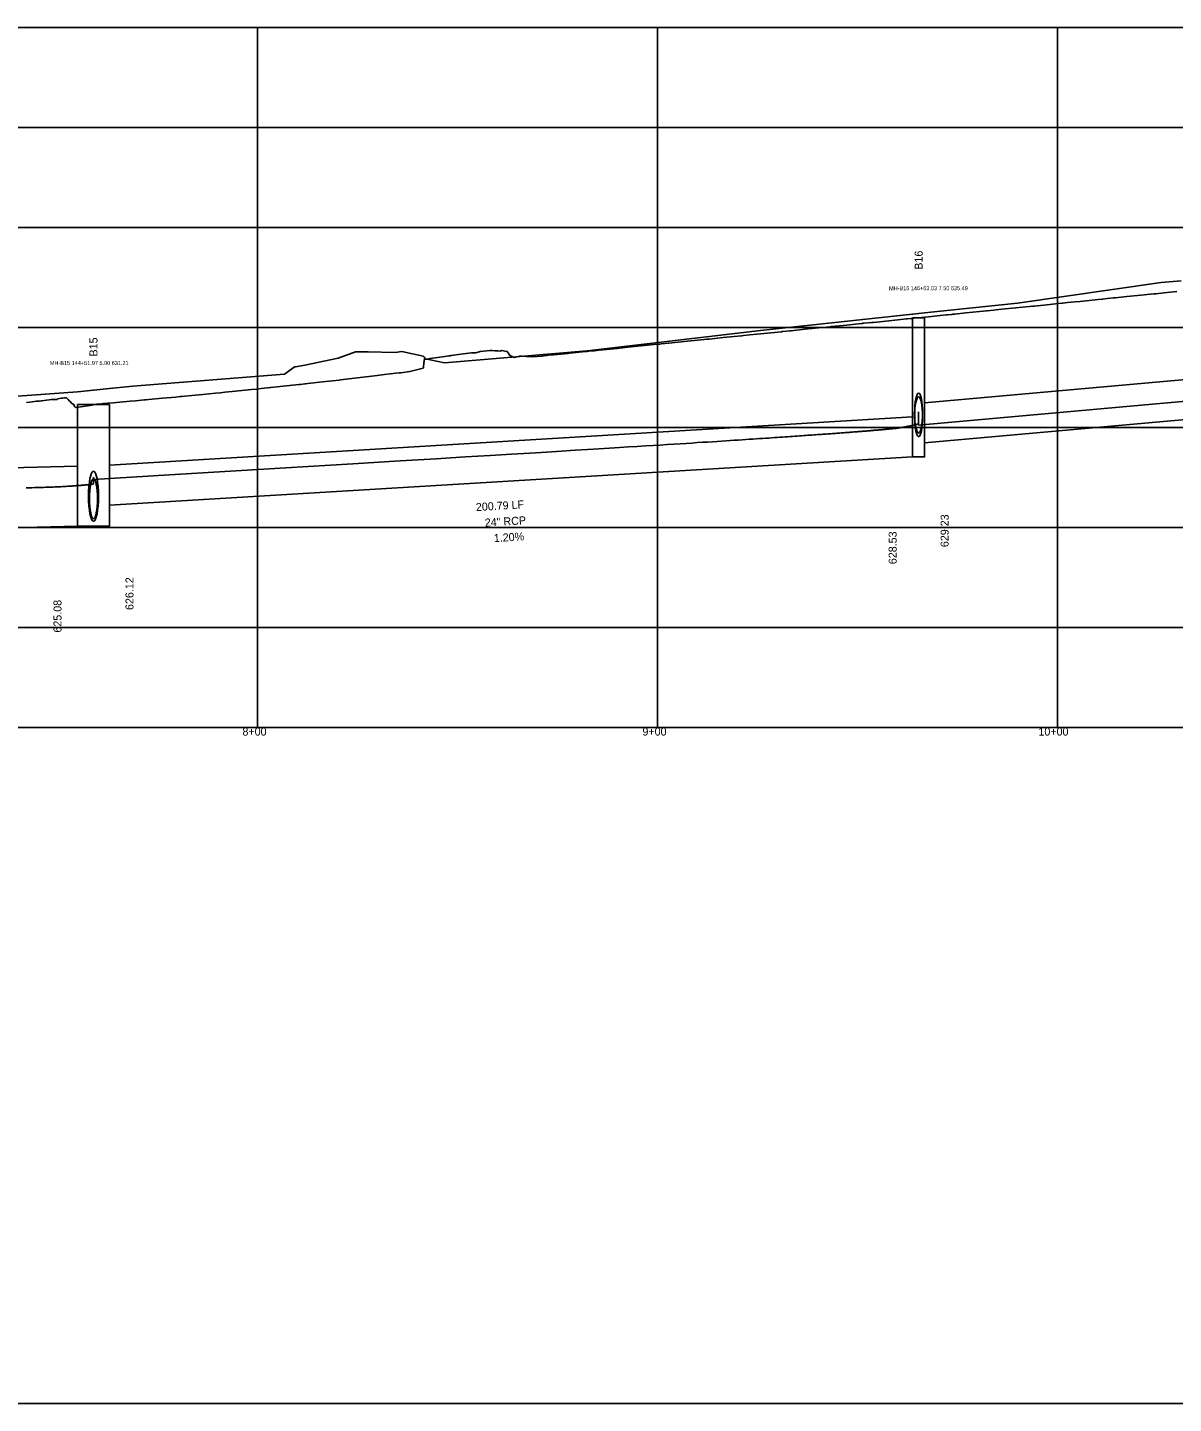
# Model space of a CAD drawing. Extents: x 2253035 to 2279930, y 13774972 to 13793443.
# Drawn here: x 2260703.9 to 2260990.4, y 13791972.5 to 13792316.4 of the extents above; entities that cross this region are included whole.
import ezdxf

# ---------------------------------------------------------------- set-up
doc = ezdxf.new("R2010")
doc.units = 0
for name, color, linetype in [('Default', 7, 'Continuous'), ('E_Utility_ATT_HH', 7, 'Continuous'), ('E_Utility_ATT_PR_PVC', 7, 'Continuous'), ('E_Utility_Telephone_Telephone Pedestal_TPED_Description', 7, 'Continuous'), ('E_Utillity_Water_Water Line_12in', 7, 'Continuous'), ('E_Utillity_Water_Water Line_1in', 7, 'Continuous'), ('E_Utillity_Water_Water Line_4in', 7, 'Continuous'), ('E_Utillity_Water_Water Line_8in', 7, 'Continuous')]:
    doc.layers.add(name, color=color, linetype=linetype)

msp = doc.modelspace()

# ---------------------------------------------------------------- linework, layer by layer
at = {"layer": 'Default'}
for p, q in [((2260761.48, 13792141.44), (2260761.48, 13792316.44)), ((2260861.48, 13792141.44), (2260861.48, 13792316.44)), ((2260961.48, 13792141.44), (2260961.48, 13792316.44)), ((2259961.48, 13792291.44), (2261350.66, 13792291.44)), ((2259961.48, 13792266.44), (2261350.66, 13792266.44)), ((2259961.48, 13792241.44), (2261350.66, 13792241.44)), ((2259961.48, 13792216.44), (2261350.66, 13792216.44)), ((2259961.48, 13792191.44), (2261350.66, 13792191.44)), ((2259961.48, 13792166.44), (2261350.66, 13792166.44)), ((2258357.4, 13791972.48), (2265626.63, 13791972.48))]:
    msp.add_line(p, q, dxfattribs=at)
msp.add_lwpolyline([(2259961.48, 13792141.44), (2259961.48, 13792316.44), (2261350.66, 13792316.44), (2261350.66, 13792141.44)], close=True, dxfattribs=at)
at = {"layer": 'E_Utility_ATT_PR_PVC'}
for p, q in [((2260926.73, 13792220.35), (2260926.73, 13792217.03)), ((2260720.44, 13792204.02), (2260720.44, 13792203.48))]:
    msp.add_line(p, q, dxfattribs=at)
for points in [[(2260926.73, 13792217.03), (2261054.83, 13792228.56)], [(2260720.44, 13792203.48), (2260739.42, 13792204.62), (2260768.52, 13792206.37), (2260785.31, 13792207.38), (2260797.09, 13792208.1), (2260806.14, 13792208.64), (2260813.47, 13792209.09), (2260819.63, 13792209.46), (2260824.94, 13792209.79), (2260829.59, 13792210.07), (2260833.73, 13792210.32), (2260837.46, 13792210.55), (2260840.84, 13792210.76), (2260843.94, 13792210.95), (2260846.8, 13792211.13), (2260849.44, 13792211.29), (2260851.91, 13792211.44), (2260854.21, 13792211.59), (2260856.37, 13792211.72), (2260858.41, 13792211.85), (2260860.33, 13792211.97), (2260862.15, 13792212.08), (2260863.88, 13792212.19), (2260865.53, 13792212.3), (2260867.09, 13792212.4), (2260868.59, 13792212.49), (2260870.02, 13792212.58), (2260871.39, 13792212.67), (2260872.71, 13792212.75), (2260873.97, 13792212.83), (2260875.19, 13792212.91), (2260876.36, 13792212.99), (2260877.48, 13792213.06), (2260878.57, 13792213.13), (2260879.62, 13792213.2), (2260880.64, 13792213.26), (2260881.62, 13792213.33), (2260882.57, 13792213.39), (2260883.5, 13792213.45), (2260884.39, 13792213.51), (2260885.26, 13792213.57), (2260886.1, 13792213.62), (2260886.92, 13792213.68), (2260887.71, 13792213.73), (2260888.49, 13792213.78), (2260889.24, 13792213.83), (2260889.97, 13792213.88), (2260890.68, 13792213.93), (2260891.38, 13792213.97), (2260892.05, 13792214.02), (2260892.71, 13792214.06), (2260893.36, 13792214.11), (2260893.99, 13792214.15), (2260894.6, 13792214.19), (2260895.2, 13792214.23), (2260895.78, 13792214.27), (2260896.36, 13792214.31), (2260896.92, 13792214.35), (2260897.46, 13792214.39), (2260898, 13792214.43), (2260898.52, 13792214.46), (2260899.03, 13792214.5), (2260899.53, 13792214.53), (2260900.02, 13792214.57), (2260900.5, 13792214.6), (2260900.97, 13792214.63), (2260901.43, 13792214.67), (2260901.89, 13792214.7), (2260902.33, 13792214.73), (2260902.76, 13792214.76), (2260903.19, 13792214.79), (2260903.6, 13792214.82), (2260904.01, 13792214.85), (2260904.41, 13792214.88), (2260904.81, 13792214.91), (2260905.19, 13792214.94), (2260905.57, 13792214.96), (2260905.95, 13792214.99), (2260906.31, 13792215.02), (2260906.67, 13792215.05), (2260907.02, 13792215.07), (2260907.37, 13792215.1), (2260907.71, 13792215.12), (2260908.04, 13792215.15), (2260908.37, 13792215.17), (2260908.69, 13792215.2), (2260909.01, 13792215.22), (2260909.32, 13792215.24), (2260909.63, 13792215.27), (2260909.93, 13792215.29), (2260910.22, 13792215.31), (2260910.51, 13792215.34), (2260910.8, 13792215.36), (2260911.08, 13792215.38), (2260911.36, 13792215.4), (2260911.63, 13792215.42), (2260911.9, 13792215.44), (2260912.16, 13792215.46), (2260912.42, 13792215.49), (2260912.67, 13792215.51), (2260912.92, 13792215.53), (2260913.17, 13792215.55), (2260913.41, 13792215.56), (2260913.65, 13792215.58), (2260913.88, 13792215.6), (2260914.11, 13792215.62), (2260914.34, 13792215.64), (2260914.57, 13792215.66), (2260914.79, 13792215.68), (2260915, 13792215.7), (2260915.22, 13792215.71), (2260915.43, 13792215.73), (2260915.63, 13792215.75), (2260915.84, 13792215.77), (2260916.04, 13792215.78), (2260916.23, 13792215.8), (2260916.43, 13792215.82), (2260916.62, 13792215.83), (2260916.81, 13792215.85), (2260916.99, 13792215.86), (2260917.18, 13792215.88), (2260917.36, 13792215.9), (2260917.53, 13792215.91), (2260917.71, 13792215.93), (2260917.88, 13792215.94), (2260918.05, 13792215.96), (2260918.22, 13792215.97), (2260918.38, 13792215.99), (2260918.54, 13792216), (2260918.7, 13792216.02), (2260918.86, 13792216.03), (2260919.01, 13792216.05), (2260919.16, 13792216.06), (2260919.31, 13792216.07), (2260919.46, 13792216.09), (2260919.61, 13792216.1), (2260919.75, 13792216.12), (2260919.89, 13792216.13), (2260920.03, 13792216.14), (2260920.16, 13792216.16), (2260920.3, 13792216.17), (2260920.43, 13792216.18), (2260920.56, 13792216.19), (2260920.69, 13792216.21), (2260920.82, 13792216.22), (2260920.94, 13792216.23), (2260921.06, 13792216.24), (2260921.18, 13792216.26), (2260921.3, 13792216.27), (2260921.42, 13792216.29), (2260921.54, 13792216.31), (2260921.65, 13792216.33), (2260921.76, 13792216.35), (2260921.87, 13792216.37), (2260921.98, 13792216.38), (2260922.08, 13792216.4), (2260922.19, 13792216.42), (2260922.29, 13792216.44), (2260922.39, 13792216.45), (2260922.49, 13792216.47), (2260922.59, 13792216.49), (2260922.69, 13792216.5), (2260922.78, 13792216.52), (2260922.88, 13792216.54), (2260922.97, 13792216.55), (2260923.06, 13792216.57), (2260923.15, 13792216.58), (2260923.24, 13792216.6), (2260923.32, 13792216.62), (2260923.41, 13792216.63), (2260923.49, 13792216.65), (2260923.57, 13792216.66), (2260923.65, 13792216.68), (2260923.73, 13792216.69), (2260923.81, 13792216.7), (2260923.89, 13792216.72), (2260923.96, 13792216.73), (2260924.04, 13792216.75), (2260924.11, 13792216.76), (2260924.18, 13792216.77), (2260924.25, 13792216.79), (2260924.32, 13792216.8), (2260924.39, 13792216.81), (2260924.46, 13792216.83), (2260924.52, 13792216.84), (2260924.58, 13792216.85), (2260924.65, 13792216.86), (2260924.71, 13792216.88), (2260924.77, 13792216.89), (2260924.83, 13792216.9), (2260924.89, 13792216.91), (2260924.95, 13792216.93), (2260925, 13792216.94), (2260925.06, 13792216.95), (2260925.11, 13792216.96), (2260925.16, 13792216.97), (2260925.22, 13792216.98), (2260925.27, 13792216.99), (2260925.32, 13792217), (2260925.37, 13792217.02), (2260925.41, 13792217.03), (2260925.46, 13792217.04), (2260925.51, 13792217.05), (2260925.55, 13792217.06), (2260925.59, 13792217.07), (2260925.64, 13792217.08), (2260925.68, 13792217.09), (2260925.72, 13792217.1), (2260925.76, 13792217.11), (2260925.8, 13792217.12), (2260925.84, 13792217.13), (2260925.87, 13792217.14), (2260925.91, 13792217.15), (2260925.95, 13792217.15), (2260925.98, 13792217.16), (2260926.01, 13792217.17), (2260926.05, 13792217.18), (2260926.08, 13792217.19), (2260926.11, 13792217.2), (2260926.14, 13792217.21), (2260926.17, 13792217.22), (2260926.2, 13792217.23), (2260926.23, 13792217.23), (2260926.25, 13792217.24), (2260926.28, 13792217.25), (2260926.3, 13792217.26), (2260926.33, 13792217.27), (2260926.35, 13792217.27), (2260926.37, 13792217.28), (2260926.4, 13792217.29), (2260926.42, 13792217.3), (2260926.44, 13792217.3), (2260926.46, 13792217.31), (2260926.48, 13792217.32), (2260926.5, 13792217.33), (2260926.51, 13792217.33), (2260926.53, 13792217.34), (2260926.55, 13792217.35), (2260926.56, 13792217.35), (2260926.58, 13792217.36), (2260926.59, 13792217.37), (2260926.6, 13792217.37), (2260926.62, 13792217.38), (2260926.63, 13792217.39), (2260926.64, 13792217.39), (2260926.65, 13792217.4), (2260926.66, 13792217.41), (2260926.67, 13792217.41), (2260926.68, 13792217.42), (2260926.68, 13792217.42), (2260926.69, 13792217.43), (2260926.7, 13792217.44), (2260926.7, 13792217.44), (2260926.71, 13792217.45), (2260926.71, 13792217.45), (2260926.72, 13792217.46), (2260926.72, 13792217.46), (2260926.72, 13792217.47), (2260926.73, 13792217.47), (2260926.73, 13792217.48), (2260926.73, 13792217.48), (2260926.73, 13792217.49), (2260926.73, 13792220.35)], [(2260703.62, 13792201.36), (2260704.34, 13792201.38), (2260705.02, 13792201.4), (2260705.67, 13792201.42), (2260706.29, 13792201.44), (2260706.88, 13792201.46), (2260707.44, 13792201.48), (2260707.98, 13792201.5), (2260708.5, 13792201.52), (2260709, 13792201.53), (2260709.47, 13792201.55), (2260709.93, 13792201.57), (2260710.37, 13792201.58), (2260710.79, 13792201.6), (2260711.19, 13792201.61), (2260711.58, 13792201.63), (2260711.96, 13792201.64), (2260712.31, 13792201.66), (2260712.66, 13792201.68), (2260712.99, 13792201.7), (2260713.31, 13792201.72), (2260713.62, 13792201.74), (2260713.92, 13792201.76), (2260714.21, 13792201.78), (2260714.48, 13792201.8), (2260714.75, 13792201.82), (2260715.01, 13792201.83), (2260715.25, 13792201.85), (2260715.49, 13792201.87), (2260715.72, 13792201.88), (2260715.94, 13792201.9), (2260716.16, 13792201.92), (2260716.36, 13792201.93), (2260716.56, 13792201.95), (2260716.75, 13792201.96), (2260716.93, 13792201.98), (2260717.11, 13792201.99), (2260717.28, 13792202), (2260717.45, 13792202.02), (2260717.61, 13792202.03), (2260717.76, 13792202.04), (2260717.9, 13792202.05), (2260718.05, 13792202.07), (2260718.18, 13792202.08), (2260718.31, 13792202.09), (2260718.44, 13792202.1), (2260718.56, 13792202.11), (2260718.67, 13792202.12), (2260718.78, 13792202.13), (2260718.89, 13792202.14), (2260718.99, 13792202.15), (2260719.09, 13792202.16), (2260719.18, 13792202.17), (2260719.27, 13792202.18), (2260719.36, 13792202.19), (2260719.44, 13792202.2), (2260719.52, 13792202.21), (2260719.59, 13792202.22), (2260719.66, 13792202.23), (2260719.73, 13792202.23), (2260719.79, 13792202.24), (2260719.85, 13792202.25), (2260719.9, 13792202.26), (2260719.96, 13792202.27), (2260720.01, 13792202.27), (2260720.05, 13792202.28), (2260720.1, 13792202.29), (2260720.14, 13792202.3), (2260720.18, 13792202.3), (2260720.21, 13792202.31), (2260720.24, 13792202.32), (2260720.27, 13792202.32), (2260720.3, 13792202.33), (2260720.33, 13792202.33), (2260720.35, 13792202.34), (2260720.37, 13792202.35), (2260720.38, 13792202.35), (2260720.4, 13792202.36), (2260720.41, 13792202.36), (2260720.42, 13792202.37), (2260720.43, 13792202.38), (2260720.43, 13792202.38), (2260720.44, 13792202.39), (2260720.44, 13792202.39), (2260720.44, 13792204.02)]]:
    msp.add_lwpolyline(points, dxfattribs=at)
at = {"layer": 'E_Utillity_Water_Water Line_12in'}
for points in [[(2260925.23, 13792243.9), (2260928.23, 13792243.9), (2260928.23, 13792209.09), (2260925.23, 13792209.09)], [(2260716.44, 13792222.18), (2260724.44, 13792222.18), (2260724.44, 13792191.82), (2260716.44, 13792191.82)]]:
    msp.add_lwpolyline(points, close=True, dxfattribs=at)
at = {"layer": 'E_Utillity_Water_Water Line_1in'}
msp.add_lwpolyline([(2260686.48, 13792223.21), (2260716.44, 13792225.36), (2260716.44, 13792225.36), (2260720.44, 13792225.79), (2260720.44, 13792225.79), (2260724.44, 13792226.21), (2260724.44, 13792226.21), (2260730.29, 13792226.79), (2260768.19, 13792229.81), (2260770.57, 13792231.57), (2260770.63, 13792231.62), (2260770.91, 13792231.63), (2260773.29, 13792232.05), (2260781.61, 13792233.83), (2260785.98, 13792235.39), (2260789.11, 13792235.4), (2260795.89, 13792235.24), (2260797.51, 13792235.46), (2260802.9, 13792234.3), (2260803.1, 13792234.04), (2260803.11, 13792234.04), (2260803.35, 13792233.63), (2260803.36, 13792233.64), (2260803.44, 13792233.62), (2260808.16, 13792232.63), (2260843.83, 13792235.63), (2260887.18, 13792240.71), (2260925.23, 13792244.75), (2260925.23, 13792244.75), (2260926.73, 13792244.92), (2260926.73, 13792244.92), (2260928.23, 13792245.09), (2260928.23, 13792245.09), (2260951.44, 13792247.5), (2260987.35, 13792252.7), (2260992.38, 13792253.09)], dxfattribs=at)
at = {"layer": 'E_Utillity_Water_Water Line_4in'}
for p, q in [((2260928.23, 13792222.61), (2261254.16, 13792251.94)), ((2260928.23, 13792212.61), (2261254.16, 13792241.94)), ((2260724.44, 13792207.05), (2260925.23, 13792219.09)), ((2260724.44, 13792197.05), (2260925.23, 13792209.09)), ((2260567.63, 13792203.1), (2260716.44, 13792206.82)), ((2260567.63, 13792188.1), (2260716.44, 13792191.82))]:
    msp.add_line(p, q, dxfattribs=at)
for centre, major_axis in [((2260926.73, 13792220.07), (0, 5)), ((2260926.73, 13792219.16), (0, 5)), ((2260720.44, 13792199.27), (0, 6.25)), ((2260720.44, 13792198.66), (0, 5))]:
    msp.add_ellipse(centre, major_axis=major_axis, ratio=0.2, dxfattribs=at)
at = {"layer": 'E_Utillity_Water_Water Line_8in'}
msp.add_lwpolyline([(2260703.65, 13792222.69), (2260704.53, 13792222.8), (2260705.07, 13792222.86), (2260706.18, 13792223), (2260706.88, 13792223.08), (2260707.35, 13792223.14), (2260707.55, 13792223.16), (2260708.65, 13792223.3), (2260708.73, 13792223.31), (2260709.35, 13792223.38), (2260709.84, 13792223.44), (2260711.32, 13792223.47), (2260711.54, 13792223.65), (2260712.38, 13792223.76), (2260712.8, 13792223.81), (2260713.19, 13792223.86), (2260713.41, 13792223.88), (2260713.55, 13792223.9), (2260713.65, 13792223.91), (2260713.69, 13792223.87), (2260713.76, 13792223.8), (2260714.09, 13792223.44), (2260714.37, 13792223.13), (2260714.57, 13792222.92), (2260714.92, 13792222.54), (2260715.01, 13792222.44), (2260715.55, 13792222.18), (2260715.65, 13792221.74), (2260715.93, 13792221.44), (2260716.44, 13792221.54), (2260716.44, 13792221.54), (2260716.69, 13792221.58), (2260720.09, 13792222.08), (2260720.13, 13792222.14), (2260720.29, 13792222.16), (2260720.44, 13792222.18), (2260720.44, 13792222.18), (2260721.9, 13792222.36), (2260722.01, 13792222.33), (2260722.86, 13792222.44), (2260723.97, 13792222.54), (2260724.44, 13792222.58), (2260724.44, 13792222.58), (2260725.38, 13792222.66), (2260729.63, 13792223.03), (2260730.92, 13792223.15), (2260731.73, 13792223.22), (2260733.15, 13792223.34), (2260733.49, 13792223.37), (2260734.27, 13792223.44), (2260737.66, 13792223.75), (2260741.01, 13792224.07), (2260742.09, 13792224.17), (2260742.43, 13792224.2), (2260743.3, 13792224.28), (2260744.99, 13792224.44), (2260747.75, 13792224.71), (2260750.95, 13792225.03), (2260752.19, 13792225.15), (2260753.27, 13792225.25), (2260755.14, 13792225.44), (2260757.53, 13792225.69), (2260759.96, 13792225.94), (2260761.26, 13792226.07), (2260762.39, 13792226.19), (2260764.66, 13792226.43), (2260764.72, 13792226.44), (2260764.79, 13792226.44), (2260771.8, 13792227.2), (2260772.19, 13792227.24), (2260773.26, 13792227.36), (2260773.39, 13792227.37), (2260773.46, 13792227.38), (2260774.01, 13792227.44), (2260777.71, 13792227.86), (2260781.85, 13792228.33), (2260782.17, 13792228.37), (2260782.83, 13792228.44), (2260787.9, 13792229.03), (2260791.33, 13792229.44), (2260793.22, 13792229.67), (2260796.01, 13792230.01), (2260796.89, 13792230.12), (2260797.24, 13792230.16), (2260799.54, 13792230.44), (2260802.87, 13792231.33), (2260802.96, 13792231.38), (2260802.98, 13792231.48), (2260803.06, 13792232.69), (2260803.08, 13792232.95), (2260803.08, 13792233.04), (2260803.11, 13792233.44), (2260804.03, 13792233.58), (2260804.63, 13792233.67), (2260808.27, 13792234.22), (2260809.27, 13792234.37), (2260809.5, 13792234.4), (2260809.5, 13792234.4), (2260809.5, 13792234.4), (2260809.5, 13792234.4), (2260809.56, 13792234.4), (2260809.63, 13792234.4), (2260809.65, 13792234.4), (2260809.87, 13792234.44), (2260812.31, 13792234.78), (2260814.94, 13792235.14), (2260815.16, 13792235.14), (2260815.65, 13792235.12), (2260815.66, 13792235.12), (2260815.71, 13792235.12), (2260816, 13792235.11), (2260817.09, 13792235.44), (2260818.77, 13792235.65), (2260819.49, 13792235.74), (2260820, 13792235.71), (2260820.12, 13792235.71), (2260820.84, 13792235.66), (2260821.55, 13792235.62), (2260822.07, 13792235.58), (2260822.56, 13792235.72), (2260823.69, 13792235.49), (2260823.71, 13792235.5), (2260823.89, 13792235.44), (2260824, 13792235.28), (2260824.09, 13792235.14), (2260824.53, 13792234.49), (2260824.56, 13792234.45), (2260824.56, 13792234.44), (2260824.59, 13792234.43), (2260824.93, 13792234.24), (2260824.95, 13792234.26), (2260825.64, 13792233.93), (2260826.98, 13792234.3), (2260827.61, 13792234.26), (2260828.66, 13792234.19), (2260830.28, 13792234.1), (2260832.44, 13792234.32), (2260832.53, 13792234.33), (2260833.63, 13792234.44), (2260833.69, 13792234.44), (2260833.78, 13792234.46), (2260833.79, 13792234.46), (2260833.79, 13792234.46), (2260833.79, 13792234.46), (2260834.63, 13792234.62), (2260834.66, 13792234.62), (2260834.68, 13792234.63), (2260834.9, 13792234.61), (2260834.92, 13792234.61), (2260835.02, 13792234.63), (2260835.03, 13792234.63), (2260835.06, 13792234.63), (2260835.17, 13792234.63), (2260835.41, 13792234.61), (2260835.51, 13792234.62), (2260835.52, 13792234.63), (2260836.44, 13792234.72), (2260837.02, 13792234.78), (2260837.26, 13792234.8), (2260839.13, 13792234.99), (2260839.48, 13792235.03), (2260843.56, 13792235.44), (2260843.7, 13792235.46), (2260843.71, 13792235.46), (2260843.72, 13792235.46), (2260843.75, 13792235.46), (2260843.84, 13792235.47), (2260843.84, 13792235.47), (2260843.84, 13792235.47), (2260844.24, 13792235.51), (2260844.29, 13792235.52), (2260845.67, 13792235.66), (2260846.88, 13792235.78), (2260851.44, 13792236.24), (2260852.46, 13792236.35), (2260852.47, 13792236.35), (2260852.52, 13792236.35), (2260852.78, 13792236.38), (2260853.4, 13792236.44), (2260854, 13792236.5), (2260856.54, 13792236.76), (2260861.35, 13792237.25), (2260861.73, 13792237.29), (2260862.02, 13792237.32), (2260862.39, 13792237.36), (2260863.25, 13792237.44), (2260864.1, 13792237.53), (2260864.17, 13792237.54), (2260864.27, 13792237.55), (2260868.14, 13792237.94), (2260873.09, 13792238.44), (2260873.7, 13792238.52), (2260873.85, 13792238.52), (2260874.24, 13792238.56), (2260874.33, 13792238.57), (2260877.88, 13792238.93), (2260882.41, 13792239.39), (2260882.55, 13792239.41), (2260882.93, 13792239.44), (2260884.49, 13792239.6), (2260886.26, 13792239.78), (2260892.41, 13792240.41), (2260892.63, 13792240.43), (2260892.77, 13792240.44), (2260894.51, 13792240.62), (2260894.66, 13792240.64), (2260894.9, 13792240.66), (2260898.29, 13792241), (2260902.61, 13792241.44), (2260903.7, 13792241.57), (2260903.9, 13792241.57), (2260904.64, 13792241.65), (2260904.82, 13792241.67), (2260907.95, 13792241.99), (2260912.45, 13792242.44), (2260912.68, 13792242.47), (2260912.72, 13792242.47), (2260912.98, 13792242.5), (2260914.99, 13792242.7), (2260915.34, 13792242.74), (2260917.04, 13792242.91), (2260922.29, 13792243.44), (2260923.7, 13792243.61), (2260923.91, 13792243.61), (2260924.9, 13792243.71), (2260925.15, 13792243.73), (2260925.23, 13792243.74), (2260925.23, 13792243.74), (2260925.56, 13792243.78), (2260926.73, 13792243.9), (2260926.73, 13792243.9), (2260928.23, 13792244.05), (2260928.23, 13792244.05), (2260928.46, 13792244.07), (2260932.12, 13792244.44), (2260933.7, 13792244.62), (2260933.91, 13792244.62), (2260935.04, 13792244.74), (2260935.32, 13792244.77), (2260935.8, 13792244.82), (2260938.51, 13792245.09), (2260941.99, 13792245.44), (2260943.7, 13792245.64), (2260943.9, 13792245.64), (2260945.46, 13792245.8), (2260946, 13792245.85), (2260947.5, 13792246), (2260951.85, 13792246.44), (2260955.24, 13792246.79), (2260955.6, 13792246.82), (2260958.06, 13792247.07), (2260961.72, 13792247.44), (2260962.59, 13792247.55), (2260962.69, 13792247.55), (2260962.77, 13792247.55), (2260963.98, 13792247.67), (2260965.74, 13792247.85), (2260967.11, 13792247.99), (2260971.58, 13792248.44), (2260972.6, 13792248.56), (2260972.69, 13792248.56), (2260972.77, 13792248.56), (2260973.84, 13792248.67), (2260975.45, 13792248.84), (2260975.88, 13792248.88), (2260976.62, 13792248.95), (2260978.74, 13792249.17), (2260981.44, 13792249.44), (2260985.55, 13792249.86), (2260986.02, 13792249.91), (2260988.13, 13792250.12), (2260991.31, 13792250.44)], dxfattribs=at)

# ---------------------------------------------------------------- texts
at = {"layer": 'Default'}
for s, p in [('8+00', (2260757.68, 13792139.44)), ('9+00', (2260857.68, 13792139.44)), ('10+00', (2260956.68, 13792139.44))]:
    msp.add_text(s, height=2, dxfattribs=at).set_placement(p)
at = {"layer": 'E_Utility_ATT_HH'}
for s, rotation, p in [('B16', 90, (2260927.73, 13792255.91)), ('B15', 90, (2260721.44, 13792234.21)), ('200.79 LF', 3.4336, (2260816.1, 13792195.55)), ('24" RCP', 3.4336, (2260818.33, 13792191.67)), ('629.23', 90, (2260934.23, 13792186.55)), ('1.20%', 3.4336, (2260820.58, 13792187.8)), ('628.53', 90, (2260921.23, 13792182.29)), ('626.12', 90, (2260730.44, 13792170.84)), ('625.08', 90, (2260712.44, 13792165.19))]:
    msp.add_text(s, height=2, rotation=rotation, dxfattribs=at).set_placement(p)
at = {"layer": 'E_Utility_Telephone_Telephone Pedestal_TPED_Description'}
for s, p in [('MH-B16 146+63.03 7.50 635.49', (2260919.33, 13792250.78)), ('MH-B15 144+51.97 5.00 631.21', (2260709.53, 13792232.07))]:
    msp.add_text(s, height=1, rotation=0, dxfattribs=at).set_placement(p)

doc.saveas('drawing.dxf')
